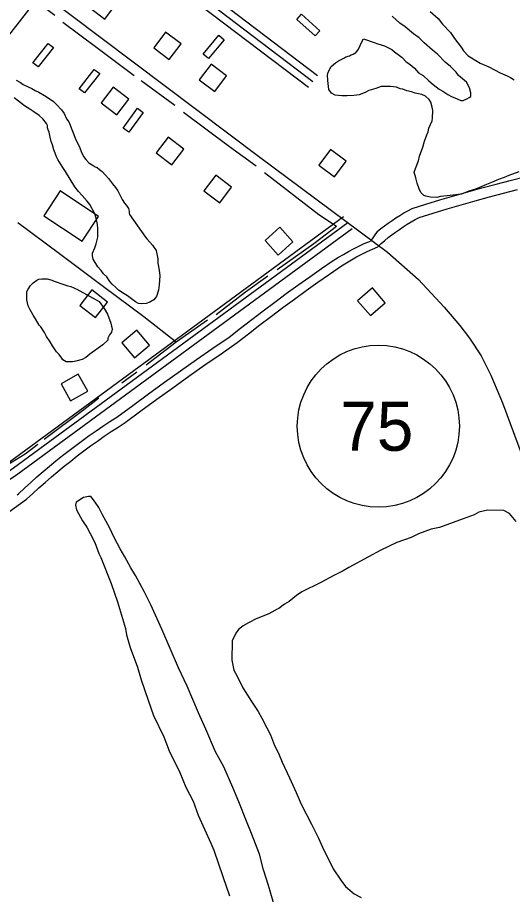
# Model space of a CAD drawing. Extents: x 3324104 to 3361979, y 612876 to 638273.
# Drawn here: x 3353190 to 3354198, y 627493 to 629279 of the extents above; entities that cross this region are included whole.
import ezdxf

# ---------------------------------------------------------------- set-up
doc = ezdxf.new("R2010")
doc.units = 0
for name, color, linetype in [('V-BLDG-OTLN', 7, 'Continuous'), ('V-ROAD-CNTR', 7, 'Continuous'), ('V-ROAD-IDEN', 7, 'Continuous'), ('V-SITE-VEGE', 7, 'Continuous'), ('V-TOPO-SHOR', 7, 'Continuous')]:
    doc.layers.add(name, color=color, linetype=linetype)

msp = doc.modelspace()

# ---------------------------------------------------------------- linework, layer by layer
at = {"layer": 'V-BLDG-OTLN'}
for points in [[(3353336.1, 629299.6), (3353368, 629275.4), (3353392.2, 629307.2), (3353360.3, 629331.4)], [(3353768.8, 629285.4), (3353805.9, 629251.9), (3353796.5, 629241.5), (3353759.4, 629275)], [(3353467.7, 629217.3), (3353499.5, 629193.1), (3353523.7, 629224.9), (3353491.9, 629249.1)], [(3353611.3, 629233.6), (3353579.2, 629195.3), (3353568.5, 629204.3), (3353600.6, 629242.6)], [(3353263.7, 629217.5), (3353232.8, 629178.1), (3353221.8, 629186.8), (3353252.6, 629226.1)], [(3353560.2, 629152.2), (3353592.1, 629128), (3353616.3, 629159.9), (3353584.5, 629184.1)], [(3353357.8, 629164.6), (3353327, 629125.2), (3353316, 629133.8), (3353346.7, 629173.2)], [(3353416.9, 629112.7), (3353385, 629136.8), (3353360.9, 629104.9), (3353392.8, 629080.8)], [(3353446.3, 629085.7), (3353416.8, 629045.2), (3353405.5, 629053.5), (3353434.9, 629093.9)], [(3353528.9, 629010.9), (3353497, 629035), (3353472.9, 629003.1), (3353504.8, 628979)], [(3353803.7, 628978.4), (3353835.6, 628954.2), (3353859.8, 628986), (3353827.9, 629010.2)], [(3353626.2, 628933.5), (3353594.3, 628957.6), (3353570.1, 628925.7), (3353602.1, 628901.6)], [(3353244.1, 628875), (3353322, 628823.4), (3353355.5, 628874), (3353277.6, 628925.6)], [(3353751.2, 628821.8), (3353724.6, 628851.7), (3353694.7, 628825.1), (3353721.4, 628795.2)], [(3353317.5, 628692.7), (3353349, 628668), (3353373.7, 628699.5), (3353342.1, 628724.2)], [(3353939.4, 628698.2), (3353913.2, 628728.4), (3353883, 628702.2), (3353909.2, 628672)], [(3353428.8, 628586.1), (3353459.3, 628612), (3353433.4, 628642.5), (3353402.9, 628616.6)], [(3353279, 628533.2), (3353298.6, 628498.4), (3353333.4, 628518), (3353313.8, 628552.9)]]:
    msp.add_lwpolyline(points, close=True, dxfattribs=at)
at = {"layer": 'V-ROAD-CNTR'}
for points in [[(3353791.9, 629148.1), (3352267.8, 630305.5)], [(3353801, 629160), (3352276.9, 630317.5)], [(3352021.7, 630244.3), (3352651.6, 629771.2), (3353683.7, 628994.4), (3353943.5, 628801.2), (3354006.8, 628745.3), (3354059.1, 628688.9), (3354091.2, 628651.6), (3354110.9, 628626.3), (3354134.3, 628589.9), (3354154.4, 628550.8), (3354177.8, 628494.1), (3354236, 628339.1), (3354477.5, 627603.8), (3354685.1, 626987.4), (3354756.4, 626784.5), (3354959, 626210.1), (3355169.5, 625581.4), (3355397.3, 624912.7), (3355884.2, 623441.8)], [(3353782.8, 629136.1), (3353364, 629454.2)], [(3353863.3, 628860.8), (3353182.6, 628361.6), (3353154.6, 628342.4), (3353141.4, 628336.8), (3353127.3, 628342.4)], [(3353854.4, 628872.9), (3353173.9, 628373.8), (3353147.4, 628355.6), (3353141.2, 628353), (3353132.7, 628356.4)], [(3353872.2, 628848.7), (3353191.3, 628349.4), (3353161.9, 628329.2), (3353141.6, 628320.7), (3353121.8, 628328.4)]]:
    msp.add_lwpolyline(points, dxfattribs=at)
at = {"layer": 'V-ROAD-IDEN'}
msp.add_circle((3353925.2, 628446.7), 165, dxfattribs=at)
at = {"layer": 'V-SITE-VEGE'}
for p, q in [((3354031, 629291), (3354046.7, 629277)), ((3353969.2, 629267.4), (3353953.5, 629281.3)), ((3353979.7, 629259.8), (3353969.2, 629267.4)), ((3354046.7, 629277), (3354056.1, 629265.2)), ((3353996.5, 629245.8), (3353979.7, 629259.8)), ((3354056.1, 629265.2), (3354071.8, 629248.1)), ((3353891.4, 629229.1), (3353894.7, 629235.4)), ((3353894.7, 629235.4), (3353916.8, 629227.7)), ((3354008.1, 629237.2), (3353996.5, 629245.8)), ((3354018.5, 629227.5), (3354008.1, 629237.2)), ((3354071.8, 629248.1), (3354080.1, 629236.3)), ((3354080.1, 629236.3), (3354093.6, 629218.1)), ((3353879.5, 629207), (3353884.9, 629214.4)), ((3353884.9, 629214.4), (3353891.4, 629229.1)), ((3353916.8, 629227.7), (3353924.2, 629225.5)), ((3353924.2, 629225.5), (3353937.9, 629221.1)), ((3353937.9, 629221.1), (3353952.7, 629213.5)), ((3353952.7, 629213.5), (3353957.9, 629209.2)), ((3354035.3, 629212.5), (3354018.5, 629227.5)), ((3354093.6, 629218.1), (3354098.8, 629210.7)), ((3353844.3, 629190.5), (3353855, 629195.7)), ((3353855, 629195.7), (3353859.3, 629198.8)), ((3353859.3, 629198.8), (3353866.7, 629200.8)), ((3353866.7, 629200.8), (3353869.9, 629202.9)), ((3353869.9, 629202.9), (3353874.2, 629203.9)), ((3353874.2, 629203.9), (3353877.4, 629206)), ((3353877.4, 629206), (3353879.5, 629207)), ((3353957.9, 629209.2), (3353968.4, 629201.7)), ((3353968.4, 629201.7), (3353973.7, 629197.4)), ((3353973.7, 629197.4), (3353982, 629188.8)), ((3354045.8, 629203.9), (3354035.3, 629212.5)), ((3354061.5, 629187.8), (3354045.8, 629203.9)), ((3354098.8, 629210.7), (3354108.3, 629201)), ((3354108.3, 629201), (3354114.6, 629196.7)), ((3354114.6, 629196.7), (3354132.4, 629185.9)), ((3353822.8, 629167.5), (3353829.3, 629179)), ((3353829.3, 629179), (3353837.9, 629186.3)), ((3353837.9, 629186.3), (3353844.3, 629190.5)), ((3353982, 629188.8), (3353985.2, 629186.6)), ((3353985.2, 629186.6), (3353993.6, 629180.2)), ((3353993.6, 629180.2), (3353998.8, 629175.9)), ((3354072, 629179.2), (3354061.5, 629187.8)), ((3354083.5, 629167.4), (3354072, 629179.2)), ((3354132.4, 629185.9), (3354150.4, 629178.2)), ((3354150.4, 629178.2), (3354173.5, 629166.3)), ((3353821.7, 629161.1), (3353822.8, 629167.5)), ((3353822.6, 629150.5), (3353821.7, 629161.1)), ((3353998.8, 629175.9), (3354007.2, 629166.2)), ((3354007.2, 629166.2), (3354016.6, 629160.8)), ((3354016.6, 629160.8), (3354028.2, 629150.1)), ((3354088.7, 629161), (3354083.5, 629167.4)), ((3354104.4, 629147), (3354088.7, 629161)), ((3354173.5, 629166.3), (3354187.2, 629159.8)), ((3354187.2, 629159.8), (3354194.6, 629156.5)), ((3353824.5, 629132.5), (3353822.6, 629150.5)), ((3354028.2, 629150.1), (3354036.6, 629142.6)), ((3354036.6, 629142.6), (3354049.1, 629132.9)), ((3354110.6, 629135.3), (3354104.4, 629147)), ((3354194.6, 629156.5), (3354202, 629152.2)), ((3353829.7, 629125), (3353824.5, 629132.5)), ((3353837.1, 629120.7), (3353829.7, 629125)), ((3353898.6, 629126.3), (3353885.8, 629121.1)), ((3353906.1, 629130.4), (3353898.6, 629126.3)), ((3353919.9, 629134.5), (3353906.1, 629130.4)), ((3353930.6, 629138.6), (3353919.9, 629134.5)), ((3353949.6, 629138.3), (3353930.6, 629138.6)), ((3353962.3, 629137.1), (3353949.6, 629138.3)), ((3353969.7, 629133.9), (3353962.3, 629137.1)), ((3353975, 629132.7), (3353969.7, 629133.9)), ((3353983.4, 629129.4), (3353975, 629132.7)), ((3353992.9, 629127.2), (3353983.4, 629129.4)), ((3354000.3, 629125), (3353992.9, 629127.2)), ((3354014, 629121.7), (3354000.3, 629125)), ((3354049.1, 629132.9), (3354056.5, 629128.5)), ((3354056.5, 629128.5), (3354067, 629122.1)), ((3354113.7, 629125.7), (3354110.6, 629135.3)), ((3354113.6, 629118.3), (3354113.7, 629125.7)), ((3353850.9, 629119.4), (3353837.1, 629120.7)), ((3353861.4, 629119.3), (3353850.9, 629119.4)), ((3353875.2, 629120.2), (3353861.4, 629119.3)), ((3353885.8, 629121.1), (3353875.2, 629120.2)), ((3354021.4, 629118.4), (3354014, 629121.7)), ((3354028.8, 629111.9), (3354021.4, 629118.4)), ((3354031.9, 629106.6), (3354028.8, 629111.9)), ((3354034.9, 629096), (3354031.9, 629106.6)), ((3354067, 629122.1), (3354074.4, 629117.7)), ((3354074.4, 629117.7), (3354086, 629113.3)), ((3354086, 629113.3), (3354093.4, 629110.1)), ((3354093.4, 629110.1), (3354097.6, 629110)), ((3354097.6, 629110), (3354105.1, 629113.1)), ((3354105.1, 629113.1), (3354110.4, 629116.2)), ((3354110.4, 629116.2), (3354113.6, 629118.3)), ((3354035.9, 629089.6), (3354034.9, 629096)), ((3354035.7, 629073.7), (3354035.9, 629089.6)), ((3354034.6, 629068.4), (3354035.7, 629073.7)), ((3354026.9, 629046.3), (3354028, 629053.7)), ((3354028, 629053.7), (3354034.6, 629068.4)), ((3354019.2, 629027.3), (3354023.6, 629040)), ((3354023.6, 629040), (3354026.9, 629046.3)), ((3354015.9, 629014.6), (3354019.2, 629027.3)), ((3354009.3, 628996.7), (3354015.9, 629014.6)), ((3354000.5, 628971.4), (3354007.1, 628987.2)), ((3354007.1, 628987.2), (3354009.3, 628996.7)), ((3353998.3, 628964), (3354000.5, 628971.4)), ((3354001.3, 628952.3), (3353998.3, 628964)), ((3354211.3, 628964.5), (3354191.1, 628957.3)), ((3354004.4, 628941.7), (3354001.3, 628952.3)), ((3354169.8, 628949.1), (3354155.9, 628943)), ((3354181.5, 628953.2), (3354169.8, 628949.1)), ((3354191.1, 628957.3), (3354181.5, 628953.2)), ((3354008.5, 628930), (3354004.4, 628941.7)), ((3354011.6, 628922.5), (3354008.5, 628930)), ((3354122.9, 628929.6), (3354109.1, 628925.5)), ((3354131.4, 628932.7), (3354122.9, 628929.6)), ((3354145.3, 628938.8), (3354131.4, 628932.7)), ((3354155.9, 628943), (3354145.3, 628938.8)), ((3354017.8, 628916.1), (3354011.6, 628922.5)), ((3354022.1, 628915), (3354017.8, 628916.1)), ((3354031.6, 628912.7), (3354022.1, 628915)), ((3354044.3, 628912.6), (3354031.6, 628912.7)), ((3354051.7, 628914.6), (3354044.3, 628912.6)), ((3354065.5, 628915.5), (3354051.7, 628914.6)), ((3354094.2, 628919.4), (3354065.5, 628915.5)), ((3354102.7, 628922.4), (3354094.2, 628919.4)), ((3354109.1, 628925.5), (3354102.7, 628922.4))]:
    msp.add_line(p, q, dxfattribs=at)
for points in [[(3353187.8, 629151.5), (3353196.5, 629146.7), (3353201.8, 629142.4), (3353212.1, 629137.5), (3353219.6, 629134.3), (3353226.6, 629130.5), (3353234.1, 629126.8), (3353245.4, 629119.8), (3353252.9, 629115.5), (3353263.7, 629107.5), (3353269.6, 629101.5), (3353279.8, 629090.8), (3353285.2, 629083.3), (3353290, 629072.5), (3353294.9, 629066.1), (3353304, 629044), (3353309.4, 629029.5), (3353311.6, 629024.7), (3353317, 629013.4), (3353320.2, 629005.9), (3353325, 628995.7), (3353329.3, 628989.8), (3353335.8, 628982.8)], [(3353450.9, 628831.3), (3353454.2, 628827.5), (3353465.4, 628815.1), (3353473, 628804.4), (3353476.2, 628787.7), (3353476.2, 628778.6), (3353478.9, 628764.1), (3353480, 628752.8), (3353478.9, 628734.5), (3353477.3, 628723.8), (3353473.6, 628710.9), (3353468.2, 628703.9), (3353460.1, 628699.6), (3353452.6, 628696.3), (3353443.5, 628695.8), (3353437, 628696.3), (3353430.6, 628700.1), (3353425.2, 628703.8), (3353414.4, 628711.9), (3353407.4, 628716.2), (3353396.2, 628723.7), (3353390.8, 628729.1), (3353383.2, 628736.1), (3353378.4, 628741.4), (3353372, 628750.6), (3353365.5, 628757), (3353360.7, 628764), (3353354.2, 628771), (3353344.5, 628787.1), (3353343.4, 628793.6), (3353343.4, 628798.9), (3353347.7, 628809.7), (3353350.4, 628818.3), (3353354.2, 628831.7), (3353354.1, 628849.5), (3353353.6, 628857.5), (3353350.4, 628870.4), (3353347.7, 628879), (3353337.5, 628897.8), (3353332.1, 628904.8), (3353322.4, 628916.1), (3353314.9, 628924.7), (3353307.3, 628934.4), (3353288, 628965), (3353282.6, 628973.1), (3353272.4, 628989.7), (3353269.7, 628995.1), (3353267, 629002.6), (3353264.3, 629009.1), (3353261.6, 629019.3), (3353258.9, 629026.3), (3353256.7, 629034.9), (3353254.6, 629045.1), (3353253, 629049.9), (3353251.3, 629054.2), (3353251.3, 629059.1), (3353249.7, 629062.8), (3353242.2, 629072.5), (3353234.7, 629079.5), (3353223.9, 629087), (3353217.5, 629090.8), (3353209.9, 629095.6), (3353204.5, 629099.3), (3353192.2, 629108.5), (3353183.6, 629115.5)], [(3353335.8, 628982.8), (3353342.2, 628979), (3353348.7, 628974.7), (3353352.5, 628973.1), (3353357.3, 628969.4), (3353362.7, 628965.6), (3353369.7, 628958.1), (3353375.6, 628951.1), (3353383.7, 628940.3), (3353390.1, 628932.8), (3353394.4, 628925.8), (3353403.6, 628908.6), (3353408.4, 628901.1), (3353412.2, 628896.3), (3353416.5, 628889.8), (3353417.6, 628884.5), (3353417.6, 628880.2), (3353418.6, 628878), (3353450.9, 628831.3)], [(3353715.8, 627463), (3353701.6, 627511.9), (3353691.4, 627543.9), (3353683.3, 627575.7), (3353666.9, 627617.3), (3353656.6, 627642.8), (3353641.2, 627682.2), (3353628.9, 627711), (3353610.3, 627753.6), (3353593.7, 627783.5), (3353574.2, 627830.3), (3353558.7, 627863.3), (3353536.1, 627917.7), (3353518.5, 627955), (3353484.5, 628033.8), (3353461.8, 628082.8), (3353448.4, 628110.5), (3353430.8, 628142.5), (3353421.5, 628158.5), (3353409, 628180.9), (3353399.7, 628196.9), (3353387.3, 628220.4), (3353378, 628240.7), (3353363.5, 628266.3), (3353356.2, 628281.2), (3353346.9, 628294), (3353342.7, 628300.4), (3353339.6, 628303.6), (3353335.3, 628303.7), (3353324.7, 628301.7), (3353313, 628294.4), (3353309.8, 628292.4), (3353308.6, 628286), (3353310.6, 628276.5)], [(3353310.6, 628276.5), (3353323.1, 628254), (3353331.4, 628241.2), (3353338.6, 628228.4), (3353348, 628210.3), (3353356.1, 628187.9), (3353360.3, 628179.4), (3353380.8, 628126.2), (3353394.1, 628088.9), (3353410.4, 628034.7), (3353412.4, 628022), (3353419.5, 627996.5), (3353434.8, 627956), (3353441.9, 627930.5), (3353456.3, 627889), (3353467.5, 627858.1), (3353488.2, 627814.4), (3353499.5, 627785.7), (3353521.2, 627742), (3353533.5, 627712.2), (3353548, 627683.4), (3353558.2, 627654.6), (3353584, 627598.2), (3353590.2, 627583.3), (3353608.6, 627530), (3353621.9, 627490.7)], [(3354205.6, 628252.6), (3354192, 628268.7), (3354180.5, 628275.2), (3354147.6, 628275.6), (3354129.6, 628271.6), (3354120, 628266.4), (3354097.6, 628258.2), (3354077.4, 628251), (3354049.7, 628240.8), (3354032.7, 628236.8), (3354007.2, 628227.5), (3353992.2, 628220.3), (3353962.5, 628210.1), (3353930.5, 628194.6), (3353904.9, 628181.1), (3353865.4, 628159.4), (3353853.7, 628152.1), (3353833.4, 628141.8), (3353807.8, 628128.3), (3353769.4, 628109.7), (3353758.8, 628102.4), (3353743.8, 628089.9), (3353734.2, 628084.7), (3353722.4, 628075.3), (3353719.2, 628074.3), (3353708.5, 628068.1), (3353702.1, 628065), (3353676.6, 628054.7), (3353660.6, 628046.4), (3353649.9, 628040.2), (3353640.3, 628032.9), (3353634.9, 628025.6), (3353627.3, 628009.8), (3353626.8, 627970.6), (3353630.8, 627950.4), (3353638, 627937.6), (3353649.4, 627914.1), (3353658.8, 627899.2), (3353667.1, 627886.4), (3353680.6, 627866.1), (3353687.8, 627852.2), (3353698.2, 627833), (3353705.4, 627818.1), (3353713.6, 627796.8), (3353721.9, 627780.8), (3353729.1, 627762.7), (3353744.6, 627730.7), (3353758, 627700.9), (3353768.3, 627677.4), (3353789, 627636.9), (3353803.5, 627608.1), (3353811.7, 627590), (3353833.4, 627545.3), (3353849, 627522.8), (3353858.4, 627510), (3353876.2, 627494.9), (3353889.9, 627487.3)]]:
    msp.add_lwpolyline(points, dxfattribs=at)
msp.add_lwpolyline([(3353356.9, 628700.6), (3353367.2, 628686.1), (3353373.6, 628674.8), (3353380.6, 628656.5), (3353383.3, 628644.2), (3353381.7, 628638.2), (3353377.9, 628632.9), (3353374.2, 628625.9), (3353374.2, 628621.6), (3353364.5, 628612.4), (3353337.6, 628593.6), (3353329.6, 628586.6), (3353322.1, 628582.8), (3353309.2, 628579.1), (3353302.7, 628578), (3353289.8, 628578), (3353282.8, 628581.7), (3353280.7, 628585.5), (3353275.3, 628592.5), (3353269.9, 628598.4), (3353261.8, 628610.2), (3353257, 628618.3), (3353249.5, 628629.6), (3353245.2, 628637.6), (3353237.6, 628648.9), (3353234.4, 628652.7), (3353226.9, 628665.6), (3353222, 628673.1), (3353216.1, 628683.8), (3353212.3, 628691.9), (3353209.1, 628704.2), (3353209.1, 628720.9), (3353211.8, 628725.8), (3353216.6, 628733.3), (3353222, 628738.7), (3353229.5, 628744), (3353233.8, 628746.2), (3353239.7, 628746.7), (3353251, 628746.7), (3353258.5, 628744.6), (3353267.1, 628741.4), (3353271.4, 628740.3), (3353278.4, 628737.6), (3353292.9, 628732.3), (3353298.9, 628731.2), (3353304.8, 628728.5), (3353307.5, 628726.9), (3353311.2, 628725.8)], close=True, dxfattribs=at)
at = {"layer": 'V-TOPO-SHOR'}
for p, q in [((3353442.2, 629150.8), (3353510.9, 629100.3)), ((3353923.1, 628843), (3353909.1, 628823.6)), ((3353402.7, 628534.9), (3353433.7, 628557.6))]:
    msp.add_line(p, q, dxfattribs=at)
for points in [[(3352991, 629010.9), (3353054.9, 629093.5), (3353148.1, 629211.8), (3353227.8, 629313), (3353266.3, 629283.8)], [(3353283, 629269), (3353349.4, 629219.9), (3353427.8, 629161)], [(3353528.1, 629086.4), (3353622.3, 629015.9), (3353676.6, 628976.5)], [(3353693.3, 628963.1), (3353803.7, 628877.4), (3353839.9, 628853.8)], [(3353923.1, 628843), (3353930.4, 628848.9), (3353937.9, 628854.7), (3353945.5, 628860.3), (3353953.2, 628865.8), (3353961.1, 628871), (3353969, 628876), (3353977.1, 628880.9), (3353985.4, 628885.5), (3353993.7, 628890), (3354022.1, 628898.8), (3354050.5, 628907.3), (3354079, 628915.7), (3354107.6, 628923.9), (3354136.2, 628931.8), (3354164.9, 628939.6), (3354193.7, 628947.1), (3354222.5, 628954.4)], [(3353930.9, 628818.6), (3353938.1, 628824.7), (3353945.4, 628830.7), (3353952.8, 628836.5), (3353960.4, 628842.1), (3353968.2, 628847.5), (3353976, 628852.7), (3353984, 628857.8), (3353992.1, 628862.6), (3354000.3, 628867.3), (3354008.6, 628871.7), (3354037, 628880.5), (3354065.5, 628889.1), (3354094, 628897.5), (3354122.6, 628905.6), (3354151.2, 628913.6), (3354179.9, 628921.3), (3354208.6, 628928.8)], [(3353191.2, 628861.2), (3353276.2, 628798.2), (3353365.3, 628731)], [(3353719.3, 628765.6), (3353793.5, 628819), (3353839.9, 628853.8)], [(3353282.1, 628386.9), (3353295.5, 628397.4), (3353309, 628407.6), (3353322.6, 628417.7), (3353336.4, 628427.6), (3353350.3, 628437.3), (3353364.4, 628446.9), (3353378.6, 628456.2), (3353392.9, 628465.4), (3353425.1, 628489.1), (3353457.4, 628512.7), (3353489.9, 628536.2), (3353522.5, 628559.4), (3353555.2, 628582.5), (3353588.1, 628605.4), (3353621.1, 628628.1), (3353644.2, 628646.1), (3353667.4, 628664), (3353690.7, 628681.7), (3353714.2, 628699.3), (3353737.8, 628716.6), (3353761.5, 628733.8), (3353785.4, 628750.9), (3353809.4, 628767.7), (3353833.5, 628784.4), (3353843.7, 628790.6), (3353854, 628796.6), (3353864.4, 628802.4), (3353874.9, 628808), (3353885.6, 628813.3), (3353896.4, 628818.4), (3353909.1, 628823.6)], [(3353160.2, 628262.8), (3353209, 628298), (3353221.4, 628309.6), (3353233.9, 628321), (3353246.6, 628332.3), (3353259.4, 628343.5), (3353272.4, 628354.4), (3353285.5, 628365.2), (3353298.7, 628375.8), (3353312.1, 628386.3), (3353325.6, 628396.5), (3353339.3, 628406.6), (3353353.1, 628416.5), (3353367, 628426.2), (3353381, 628435.8), (3353395.2, 628445.1), (3353409.5, 628454.3), (3353441.7, 628478.1), (3353474.1, 628501.7), (3353506.6, 628525.1), (3353539.2, 628548.3), (3353571.9, 628571.4), (3353604.8, 628594.3), (3353637.8, 628617), (3353660.8, 628635), (3353684, 628652.9), (3353707.4, 628670.6), (3353730.9, 628688.2), (3353754.5, 628705.6), (3353778.2, 628722.8), (3353802, 628739.8), (3353826, 628756.6), (3353850.1, 628773.3), (3353860.3, 628779.5), (3353870.6, 628785.5), (3353881, 628791.3), (3353891.6, 628796.9), (3353902.3, 628802.2), (3353913, 628807.3), (3353923.9, 628812.2), (3353930.9, 628818.6)], [(3353594.6, 628674.2), (3353654.9, 628720.1), (3353699.9, 628752.6)], [(3353365.3, 628731), (3353447.9, 628670.3), (3353513.5, 628618.8)], [(3353452.3, 628571.6), (3353513.5, 628618.8), (3353577, 628663.5)], [(3353245, 628420.2), (3353325.2, 628481), (3353355.8, 628504.2)], [(3353143.5, 628352.4), (3353206.1, 628390.5), (3353232, 628410.5)], [(3353189.7, 628307.2), (3353192.4, 628309.1), (3353204.7, 628320.7), (3353217.3, 628332.1), (3353229.9, 628343.4), (3353242.7, 628354.6), (3353255.7, 628365.5), (3353268.8, 628376.3), (3353282.1, 628386.9)]]:
    msp.add_lwpolyline(points, dxfattribs=at)

# ---------------------------------------------------------------- texts
at = {"layer": 'V-ROAD-IDEN'}
msp.add_text('75', height=100, rotation=0.091, dxfattribs=at).set_placement((3353847.7, 628396.6))

doc.saveas('drawing.dxf')
